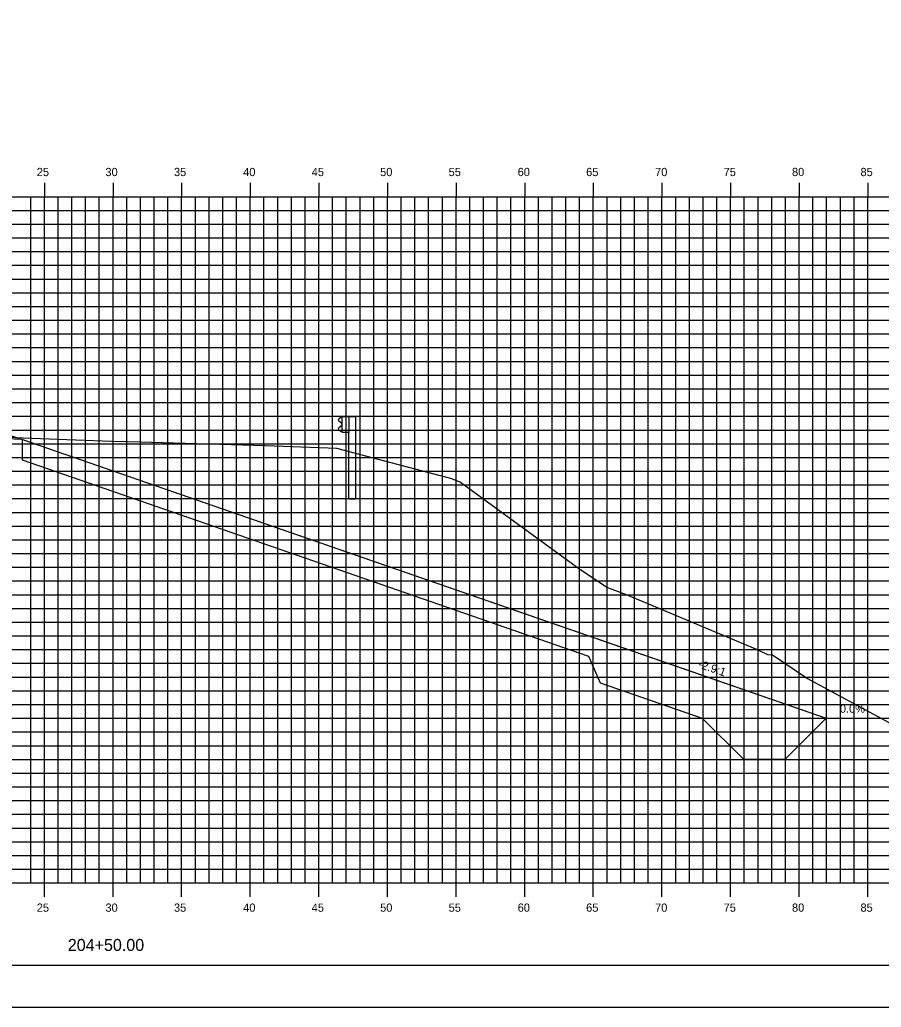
# Model space of a CAD drawing. Extents: x 850598 to 870284, y 366541 to 366651.
# Drawn here: x 867305.8 to 867368.6, y 366541.2 to 366613.1 of the extents above; entities that cross this region are included whole.
import ezdxf

# ---------------------------------------------------------------- set-up
doc = ezdxf.new("R2010")
doc.units = 0
for name, color, linetype in [('ANNOTATION', 7, 'Continuous'), ('BORDER', 7, 'Continuous'), ('D_Drainage_RipRap', 7, 'Continuous'), ('D_Roadway_Centerline', 7, 'Continuous'), ('D_Roadway_SlopeLines', 7, 'Continuous'), ('D_Roadway_SubGrade', 7, 'Continuous'), ('H_V ANNOTATION', 7, 'Continuous'), ('MAJOR', 7, 'Continuous'), ('MINOR', 7, 'Continuous'), ('PLOT BOUNDARY', 7, 'Continuous'), ('S_Guardrail_Beam', 7, 'Continuous'), ('S_Roadway_Centerline', 7, 'Continuous')]:
    doc.layers.add(name, color=color, linetype=linetype)

msp = doc.modelspace()

# ---------------------------------------------------------------- linework, layer by layer
at = {"layer": 'BORDER'}
msp.add_line((867237.638, 366544.225), (867397.638, 366544.225), dxfattribs=at)
at = {"layer": 'D_Drainage_RipRap'}
msp.add_lwpolyline([(867347.3, 366568.225), (867354.736, 366565.646), (867364.598, 366562.225), (867361.598, 366559.225), (867358.598, 366559.225), (867355.598, 366562.196), (867348.162, 366564.775), (867347.3, 366566.725), (867306.047, 366581.034), (867306.047, 366582.534)], close=True, dxfattribs=at)
at = {"layer": 'D_Roadway_Centerline'}
msp.add_lwpolyline([(867249.5, 366592.406), (867261.593, 366586.359), (867264.638, 366583.701), (867265.093, 366586.149), (867265.183, 366586.151), (867265.261, 366586.105), (867265.631, 366585.717), (867265.638, 366585.551), (867271.638, 366585.911), (867282.638, 366585.471), (867293.638, 366585.031), (867297.638, 366584.791), (867299.638, 366584.671), (867306.047, 366582.534), (867347.3, 366568.225), (867354.736, 366565.646), (867364.598, 366562.225), (867368.598, 366562.225)], dxfattribs=at)
at = {"layer": 'D_Roadway_SlopeLines'}
msp.add_lwpolyline([(867306.047, 366582.534), (867364.598, 366562.225), (867364.598, 366562.225)], dxfattribs=at)
at = {"layer": 'D_Roadway_SubGrade'}
msp.add_lwpolyline([(867293.638, 366584.531), (867294.638, 366584.471), (867294.638, 366584.721), (867299.638, 366584.421), (867299.638, 366584.671), (867306.047, 366582.534), (867293.638, 366583.031)], close=True, dxfattribs=at)
at = {"layer": 'MAJOR'}
for p, q in [((867307.638, 366601.227), (867307.638, 366600.225)), ((867307.638, 366601.227), (867307.638, 366600.225)), ((867312.638, 366601.227), (867312.638, 366600.225)), ((867312.638, 366601.227), (867312.638, 366600.225)), ((867317.638, 366601.227), (867317.638, 366600.225)), ((867317.638, 366601.227), (867317.638, 366600.225)), ((867322.638, 366601.227), (867322.638, 366600.225)), ((867322.638, 366601.227), (867322.638, 366600.225)), ((867327.638, 366601.227), (867327.638, 366600.225)), ((867327.638, 366601.227), (867327.638, 366600.225)), ((867332.638, 366601.227), (867332.638, 366600.225)), ((867332.638, 366601.227), (867332.638, 366600.225)), ((867337.638, 366601.227), (867337.638, 366600.225)), ((867337.638, 366601.227), (867337.638, 366600.225)), ((867342.638, 366601.227), (867342.638, 366600.225)), ((867342.638, 366601.227), (867342.638, 366600.225)), ((867347.638, 366601.227), (867347.638, 366600.225)), ((867347.638, 366601.227), (867347.638, 366600.225)), ((867352.638, 366601.227), (867352.638, 366600.225)), ((867352.638, 366601.227), (867352.638, 366600.225)), ((867357.638, 366601.227), (867357.638, 366600.225)), ((867357.638, 366601.227), (867357.638, 366600.225)), ((867362.638, 366601.227), (867362.638, 366600.225)), ((867362.638, 366601.227), (867362.638, 366600.225)), ((867367.638, 366601.227), (867367.638, 366600.225)), ((867367.638, 366601.227), (867367.638, 366600.225)), ((867242.638, 366600.225), (867382.638, 366600.225)), ((867242.638, 366600.225), (867382.638, 366600.225)), ((867242.638, 366600.225), (867382.638, 366600.225)), ((867242.638, 366600.225), (867382.638, 366600.225)), ((867307.638, 366550.225), (867307.638, 366600.225)), ((867307.638, 366550.225), (867307.638, 366600.225)), ((867312.638, 366550.225), (867312.638, 366600.225)), ((867312.638, 366550.225), (867312.638, 366600.225)), ((867317.638, 366550.225), (867317.638, 366600.225)), ((867317.638, 366550.225), (867317.638, 366600.225)), ((867322.638, 366550.225), (867322.638, 366600.225)), ((867322.638, 366550.225), (867322.638, 366600.225)), ((867327.638, 366550.225), (867327.638, 366600.225)), ((867327.638, 366550.225), (867327.638, 366600.225)), ((867332.638, 366550.225), (867332.638, 366600.225)), ((867332.638, 366550.225), (867332.638, 366600.225)), ((867337.638, 366550.225), (867337.638, 366600.225)), ((867337.638, 366550.225), (867337.638, 366600.225)), ((867342.638, 366550.225), (867342.638, 366600.225)), ((867342.638, 366550.225), (867342.638, 366600.225)), ((867347.638, 366550.225), (867347.638, 366600.225)), ((867347.638, 366550.225), (867347.638, 366600.225)), ((867352.638, 366550.225), (867352.638, 366600.225)), ((867352.638, 366550.225), (867352.638, 366600.225)), ((867357.638, 366550.225), (867357.638, 366600.225)), ((867357.638, 366550.225), (867357.638, 366600.225)), ((867362.638, 366550.225), (867362.638, 366600.225)), ((867362.638, 366550.225), (867362.638, 366600.225)), ((867367.638, 366550.225), (867367.638, 366600.225)), ((867367.638, 366550.225), (867367.638, 366600.225)), ((867242.638, 366595.225), (867382.638, 366595.225)), ((867242.638, 366595.225), (867382.638, 366595.225)), ((867242.638, 366590.225), (867382.638, 366590.225)), ((867242.638, 366590.225), (867382.638, 366590.225)), ((867242.638, 366585.225), (867382.638, 366585.225)), ((867242.638, 366585.225), (867382.638, 366585.225)), ((867242.638, 366580.225), (867382.638, 366580.225)), ((867242.638, 366580.225), (867382.638, 366580.225)), ((867242.638, 366575.225), (867382.638, 366575.225)), ((867242.638, 366575.225), (867382.638, 366575.225)), ((867242.638, 366570.225), (867382.638, 366570.225)), ((867242.638, 366570.225), (867382.638, 366570.225)), ((867242.638, 366565.225), (867382.638, 366565.225)), ((867242.638, 366565.225), (867382.638, 366565.225)), ((867242.638, 366560.225), (867382.638, 366560.225)), ((867242.638, 366560.225), (867382.638, 366560.225)), ((867242.638, 366555.225), (867382.638, 366555.225)), ((867242.638, 366555.225), (867382.638, 366555.225)), ((867242.638, 366550.225), (867382.638, 366550.225)), ((867242.638, 366550.225), (867382.638, 366550.225)), ((867242.638, 366550.225), (867382.638, 366550.225)), ((867242.638, 366550.225), (867382.638, 366550.225)), ((867307.638, 366549.223), (867307.638, 366550.225)), ((867307.638, 366549.223), (867307.638, 366550.225)), ((867312.638, 366549.223), (867312.638, 366550.225)), ((867312.638, 366549.223), (867312.638, 366550.225)), ((867317.638, 366549.223), (867317.638, 366550.225)), ((867317.638, 366549.223), (867317.638, 366550.225)), ((867322.638, 366549.223), (867322.638, 366550.225)), ((867322.638, 366549.223), (867322.638, 366550.225)), ((867327.638, 366549.223), (867327.638, 366550.225)), ((867327.638, 366549.223), (867327.638, 366550.225)), ((867332.638, 366549.223), (867332.638, 366550.225)), ((867332.638, 366549.223), (867332.638, 366550.225)), ((867337.638, 366549.223), (867337.638, 366550.225)), ((867337.638, 366549.223), (867337.638, 366550.225)), ((867342.638, 366549.223), (867342.638, 366550.225)), ((867342.638, 366549.223), (867342.638, 366550.225)), ((867347.638, 366549.223), (867347.638, 366550.225)), ((867347.638, 366549.223), (867347.638, 366550.225)), ((867352.638, 366549.223), (867352.638, 366550.225)), ((867352.638, 366549.223), (867352.638, 366550.225)), ((867357.638, 366549.223), (867357.638, 366550.225)), ((867357.638, 366549.223), (867357.638, 366550.225)), ((867362.638, 366549.223), (867362.638, 366550.225)), ((867362.638, 366549.223), (867362.638, 366550.225)), ((867367.638, 366549.223), (867367.638, 366550.225)), ((867367.638, 366549.223), (867367.638, 366550.225))]:
    msp.add_line(p, q, dxfattribs=at)
at = {"layer": 'MINOR'}
for p, q in [((867306.638, 366550.225), (867306.638, 366600.225)), ((867306.638, 366550.225), (867306.638, 366600.225)), ((867308.638, 366550.225), (867308.638, 366600.225)), ((867308.638, 366550.225), (867308.638, 366600.225)), ((867309.638, 366550.225), (867309.638, 366600.225)), ((867309.638, 366550.225), (867309.638, 366600.225)), ((867310.638, 366550.225), (867310.638, 366600.225)), ((867310.638, 366550.225), (867310.638, 366600.225)), ((867311.638, 366550.225), (867311.638, 366600.225)), ((867311.638, 366550.225), (867311.638, 366600.225)), ((867313.638, 366550.225), (867313.638, 366600.225)), ((867313.638, 366550.225), (867313.638, 366600.225)), ((867314.638, 366550.225), (867314.638, 366600.225)), ((867314.638, 366550.225), (867314.638, 366600.225)), ((867315.638, 366550.225), (867315.638, 366600.225)), ((867315.638, 366550.225), (867315.638, 366600.225)), ((867316.638, 366550.225), (867316.638, 366600.225)), ((867316.638, 366550.225), (867316.638, 366600.225)), ((867318.638, 366550.225), (867318.638, 366600.225)), ((867318.638, 366550.225), (867318.638, 366600.225)), ((867319.638, 366550.225), (867319.638, 366600.225)), ((867319.638, 366550.225), (867319.638, 366600.225)), ((867320.638, 366550.225), (867320.638, 366600.225)), ((867320.638, 366550.225), (867320.638, 366600.225)), ((867321.638, 366550.225), (867321.638, 366600.225)), ((867321.638, 366550.225), (867321.638, 366600.225)), ((867323.638, 366550.225), (867323.638, 366600.225)), ((867323.638, 366550.225), (867323.638, 366600.225)), ((867324.638, 366550.225), (867324.638, 366600.225)), ((867324.638, 366550.225), (867324.638, 366600.225)), ((867325.638, 366550.225), (867325.638, 366600.225)), ((867325.638, 366550.225), (867325.638, 366600.225)), ((867326.638, 366550.225), (867326.638, 366600.225)), ((867326.638, 366550.225), (867326.638, 366600.225)), ((867328.638, 366550.225), (867328.638, 366600.225)), ((867328.638, 366550.225), (867328.638, 366600.225)), ((867329.638, 366550.225), (867329.638, 366600.225)), ((867329.638, 366550.225), (867329.638, 366600.225)), ((867330.638, 366550.225), (867330.638, 366600.225)), ((867330.638, 366550.225), (867330.638, 366600.225)), ((867331.638, 366550.225), (867331.638, 366600.225)), ((867331.638, 366550.225), (867331.638, 366600.225)), ((867333.638, 366550.225), (867333.638, 366600.225)), ((867333.638, 366550.225), (867333.638, 366600.225)), ((867334.638, 366550.225), (867334.638, 366600.225)), ((867334.638, 366550.225), (867334.638, 366600.225)), ((867335.638, 366550.225), (867335.638, 366600.225)), ((867335.638, 366550.225), (867335.638, 366600.225)), ((867336.638, 366550.225), (867336.638, 366600.225)), ((867336.638, 366550.225), (867336.638, 366600.225)), ((867338.638, 366550.225), (867338.638, 366600.225)), ((867338.638, 366550.225), (867338.638, 366600.225)), ((867339.638, 366550.225), (867339.638, 366600.225)), ((867339.638, 366550.225), (867339.638, 366600.225)), ((867340.638, 366550.225), (867340.638, 366600.225)), ((867340.638, 366550.225), (867340.638, 366600.225)), ((867341.638, 366550.225), (867341.638, 366600.225)), ((867341.638, 366550.225), (867341.638, 366600.225)), ((867343.638, 366550.225), (867343.638, 366600.225)), ((867343.638, 366550.225), (867343.638, 366600.225)), ((867344.638, 366550.225), (867344.638, 366600.225)), ((867344.638, 366550.225), (867344.638, 366600.225)), ((867345.638, 366550.225), (867345.638, 366600.225)), ((867345.638, 366550.225), (867345.638, 366600.225)), ((867346.638, 366550.225), (867346.638, 366600.225)), ((867346.638, 366550.225), (867346.638, 366600.225)), ((867348.638, 366550.225), (867348.638, 366600.225)), ((867348.638, 366550.225), (867348.638, 366600.225)), ((867349.638, 366550.225), (867349.638, 366600.225)), ((867349.638, 366550.225), (867349.638, 366600.225)), ((867350.638, 366550.225), (867350.638, 366600.225)), ((867350.638, 366550.225), (867350.638, 366600.225)), ((867351.638, 366550.225), (867351.638, 366600.225)), ((867351.638, 366550.225), (867351.638, 366600.225)), ((867353.638, 366550.225), (867353.638, 366600.225)), ((867353.638, 366550.225), (867353.638, 366600.225)), ((867354.638, 366550.225), (867354.638, 366600.225)), ((867354.638, 366550.225), (867354.638, 366600.225)), ((867355.638, 366550.225), (867355.638, 366600.225)), ((867355.638, 366550.225), (867355.638, 366600.225)), ((867356.638, 366550.225), (867356.638, 366600.225)), ((867356.638, 366550.225), (867356.638, 366600.225)), ((867358.638, 366550.225), (867358.638, 366600.225)), ((867358.638, 366550.225), (867358.638, 366600.225)), ((867359.638, 366550.225), (867359.638, 366600.225)), ((867359.638, 366550.225), (867359.638, 366600.225)), ((867360.638, 366550.225), (867360.638, 366600.225)), ((867360.638, 366550.225), (867360.638, 366600.225)), ((867361.638, 366550.225), (867361.638, 366600.225)), ((867361.638, 366550.225), (867361.638, 366600.225)), ((867363.638, 366550.225), (867363.638, 366600.225)), ((867363.638, 366550.225), (867363.638, 366600.225)), ((867364.638, 366550.225), (867364.638, 366600.225)), ((867364.638, 366550.225), (867364.638, 366600.225)), ((867365.638, 366550.225), (867365.638, 366600.225)), ((867365.638, 366550.225), (867365.638, 366600.225)), ((867366.638, 366550.225), (867366.638, 366600.225)), ((867366.638, 366550.225), (867366.638, 366600.225)), ((867242.638, 366599.225), (867382.638, 366599.225)), ((867242.638, 366599.225), (867382.638, 366599.225)), ((867242.638, 366598.225), (867382.638, 366598.225)), ((867242.638, 366598.225), (867382.638, 366598.225)), ((867242.638, 366597.225), (867382.638, 366597.225)), ((867242.638, 366597.225), (867382.638, 366597.225)), ((867242.638, 366596.225), (867382.638, 366596.225)), ((867242.638, 366596.225), (867382.638, 366596.225)), ((867242.638, 366594.225), (867382.638, 366594.225)), ((867242.638, 366594.225), (867382.638, 366594.225)), ((867242.638, 366593.225), (867382.638, 366593.225)), ((867242.638, 366593.225), (867382.638, 366593.225)), ((867242.638, 366592.225), (867382.638, 366592.225)), ((867242.638, 366592.225), (867382.638, 366592.225)), ((867242.638, 366591.225), (867382.638, 366591.225)), ((867242.638, 366591.225), (867382.638, 366591.225)), ((867242.638, 366589.225), (867382.638, 366589.225)), ((867242.638, 366589.225), (867382.638, 366589.225)), ((867242.638, 366588.225), (867382.638, 366588.225)), ((867242.638, 366588.225), (867382.638, 366588.225)), ((867242.638, 366587.225), (867382.638, 366587.225)), ((867242.638, 366587.225), (867382.638, 366587.225)), ((867242.638, 366586.225), (867382.638, 366586.225)), ((867242.638, 366586.225), (867382.638, 366586.225)), ((867242.638, 366584.225), (867382.638, 366584.225)), ((867242.638, 366584.225), (867382.638, 366584.225)), ((867242.638, 366583.225), (867382.638, 366583.225)), ((867242.638, 366583.225), (867382.638, 366583.225)), ((867242.638, 366582.225), (867382.638, 366582.225)), ((867242.638, 366582.225), (867382.638, 366582.225)), ((867242.638, 366581.225), (867382.638, 366581.225)), ((867242.638, 366581.225), (867382.638, 366581.225)), ((867242.638, 366579.225), (867382.638, 366579.225)), ((867242.638, 366579.225), (867382.638, 366579.225)), ((867242.638, 366578.225), (867382.638, 366578.225)), ((867242.638, 366578.225), (867382.638, 366578.225)), ((867242.638, 366577.225), (867382.638, 366577.225)), ((867242.638, 366577.225), (867382.638, 366577.225)), ((867242.638, 366576.225), (867382.638, 366576.225)), ((867242.638, 366576.225), (867382.638, 366576.225)), ((867242.638, 366574.225), (867382.638, 366574.225)), ((867242.638, 366574.225), (867382.638, 366574.225)), ((867242.638, 366573.225), (867382.638, 366573.225)), ((867242.638, 366573.225), (867382.638, 366573.225)), ((867242.638, 366572.225), (867382.638, 366572.225)), ((867242.638, 366572.225), (867382.638, 366572.225)), ((867242.638, 366571.225), (867382.638, 366571.225)), ((867242.638, 366571.225), (867382.638, 366571.225)), ((867242.638, 366569.225), (867382.638, 366569.225)), ((867242.638, 366569.225), (867382.638, 366569.225)), ((867242.638, 366568.225), (867382.638, 366568.225)), ((867242.638, 366568.225), (867382.638, 366568.225)), ((867242.638, 366567.225), (867382.638, 366567.225)), ((867242.638, 366567.225), (867382.638, 366567.225)), ((867242.638, 366566.225), (867382.638, 366566.225)), ((867242.638, 366566.225), (867382.638, 366566.225)), ((867242.638, 366564.225), (867382.638, 366564.225)), ((867242.638, 366564.225), (867382.638, 366564.225)), ((867242.638, 366563.225), (867382.638, 366563.225)), ((867242.638, 366563.225), (867382.638, 366563.225)), ((867242.638, 366562.225), (867382.638, 366562.225)), ((867242.638, 366562.225), (867382.638, 366562.225)), ((867242.638, 366561.225), (867382.638, 366561.225)), ((867242.638, 366561.225), (867382.638, 366561.225)), ((867242.638, 366559.225), (867382.638, 366559.225)), ((867242.638, 366559.225), (867382.638, 366559.225)), ((867242.638, 366558.225), (867382.638, 366558.225)), ((867242.638, 366558.225), (867382.638, 366558.225)), ((867242.638, 366557.225), (867382.638, 366557.225)), ((867242.638, 366557.225), (867382.638, 366557.225)), ((867242.638, 366556.225), (867382.638, 366556.225)), ((867242.638, 366556.225), (867382.638, 366556.225)), ((867242.638, 366554.225), (867382.638, 366554.225)), ((867242.638, 366554.225), (867382.638, 366554.225)), ((867242.638, 366553.225), (867382.638, 366553.225)), ((867242.638, 366553.225), (867382.638, 366553.225)), ((867242.638, 366552.225), (867382.638, 366552.225)), ((867242.638, 366552.225), (867382.638, 366552.225)), ((867242.638, 366551.225), (867382.638, 366551.225)), ((867242.638, 366551.225), (867382.638, 366551.225))]:
    msp.add_line(p, q, dxfattribs=at)
at = {"layer": 'PLOT BOUNDARY'}
msp.add_lwpolyline([(867229.545, 366541.166), (867399.545, 366541.166), (867399.545, 366651.166), (867229.545, 366651.166)], close=True, dxfattribs=at)
at = {"layer": 'S_Guardrail_Beam'}
for p, q in [((867329.23, 366584.127), (867329.086, 366584.027)), ((867329.328, 366584.148), (867329.246, 366584.133)), ((867329.328, 366584.221), (867329.818, 366584.221)), ((867329.328, 366583.054), (867329.328, 366584.221)), ((867329.818, 366584.221), (867330.31, 366584.221)), ((867329.818, 366584.221), (867329.818, 366583.054)), ((867330.31, 366584.221), (867330.31, 366578.221)), ((867329.086, 366583.883), (867329.282, 366583.747)), ((867329.282, 366583.527), (867329.086, 366583.391)), ((867329.315, 366583.683), (867329.315, 366583.592)), ((867329.086, 366583.248), (867329.23, 366583.148)), ((867329.246, 366583.141), (867329.328, 366583.127)), ((867329.818, 366583.054), (867329.328, 366583.054)), ((867329.818, 366578.221), (867329.818, 366583.054)), ((867329.818, 366578.221), (867330.31, 366578.221))]:
    msp.add_line(p, q, dxfattribs=at)
for centre, major_axis, start_param, end_param in [((867329.137, 366583.955), (-0.0877, 0), 5.323254, 7.243116), ((867329.254, 366584.093), (-0.0417, 0), 4.886922, 5.323254), ((867329.137, 366583.32), (-0.0877, 0), 5.323254, 7.243116), ((867329.236, 366583.683), (0.0789, 0), 0, 0.959931), ((867329.236, 366583.592), (0.0789, 0), 5.323254, 6.283185), ((867329.254, 366583.182), (-0.0417, 0), 0.959931, 1.396263)]:
    msp.add_ellipse(centre, major_axis=major_axis, ratio=0.995501, start_param=start_param, end_param=end_param, dxfattribs=at)
at = {"layer": 'S_Roadway_Centerline'}
msp.add_lwpolyline([(867302.313, 366582.799), (867308.619, 366582.561), (867312.527, 366582.413), (867314.622, 366582.352), (867323.719, 366582.097), (867328.307, 366581.924), (867328.916, 366581.904), (867331.952, 366581.109), (867337.302, 366579.694), (867337.959, 366579.436), (867346.663, 366573.094), (867348.678, 366571.762), (867350.021, 366571.237), (867359.587, 366567.234), (867360.325, 366566.864), (867360.704, 366566.856), (867363.25, 366565.113), (867372.234, 366560.262), (867376.396, 366557.986), (867382.638, 366557.513)], dxfattribs=at)

# ---------------------------------------------------------------- texts
at = {"layer": 'ANNOTATION'}
msp.add_text('-2.9:1', height=0.6, rotation=340.87029, dxfattribs=at).set_placement((867355.234, 366565.932))
msp.add_text('0.0%', height=0.6, dxfattribs=at).set_placement((867365.603, 366562.625))
at = {"layer": 'H_V ANNOTATION'}
for s, height, p in [('25', 0.6, (867307.084, 366601.725)), ('30', 0.6, (867312.087, 366601.725)), ('35', 0.6, (867317.079, 366601.725)), ('40', 0.6, (867322.124, 366601.725)), ('45', 0.6, (867327.116, 366601.725)), ('50', 0.6, (867332.103, 366601.725)), ('55', 0.6, (867337.095, 366601.725)), ('60', 0.6, (867342.124, 366601.725)), ('65', 0.6, (867347.116, 366601.725)), ('70', 0.6, (867352.14, 366601.725)), ('75', 0.6, (867357.132, 366601.725)), ('80', 0.6, (867362.113, 366601.725)), ('85', 0.6, (867367.105, 366601.725)), ('25', 0.6, (867307.084, 366548.125)), ('30', 0.6, (867312.087, 366548.125)), ('35', 0.6, (867317.079, 366548.125)), ('40', 0.6, (867322.124, 366548.125)), ('45', 0.6, (867327.116, 366548.125)), ('50', 0.6, (867332.103, 366548.125)), ('55', 0.6, (867337.095, 366548.125)), ('60', 0.6, (867342.124, 366548.125)), ('65', 0.6, (867347.116, 366548.125)), ('70', 0.6, (867352.14, 366548.125)), ('75', 0.6, (867357.132, 366548.125)), ('80', 0.6, (867362.113, 366548.125)), ('85', 0.6, (867367.105, 366548.125)), ('204+50.00', 0.875, (867309.345, 366545.268))]:
    msp.add_text(s, height=height, dxfattribs=at).set_placement(p)
at = {"layer": 'S_Roadway_Centerline'}
for s, p in [('C', (867312.522, 366582.413)), ('L', (867312.527, 366582.405))]:
    msp.add_text(s, height=0.0146, dxfattribs=at).set_placement(p)

doc.saveas('drawing.dxf')
